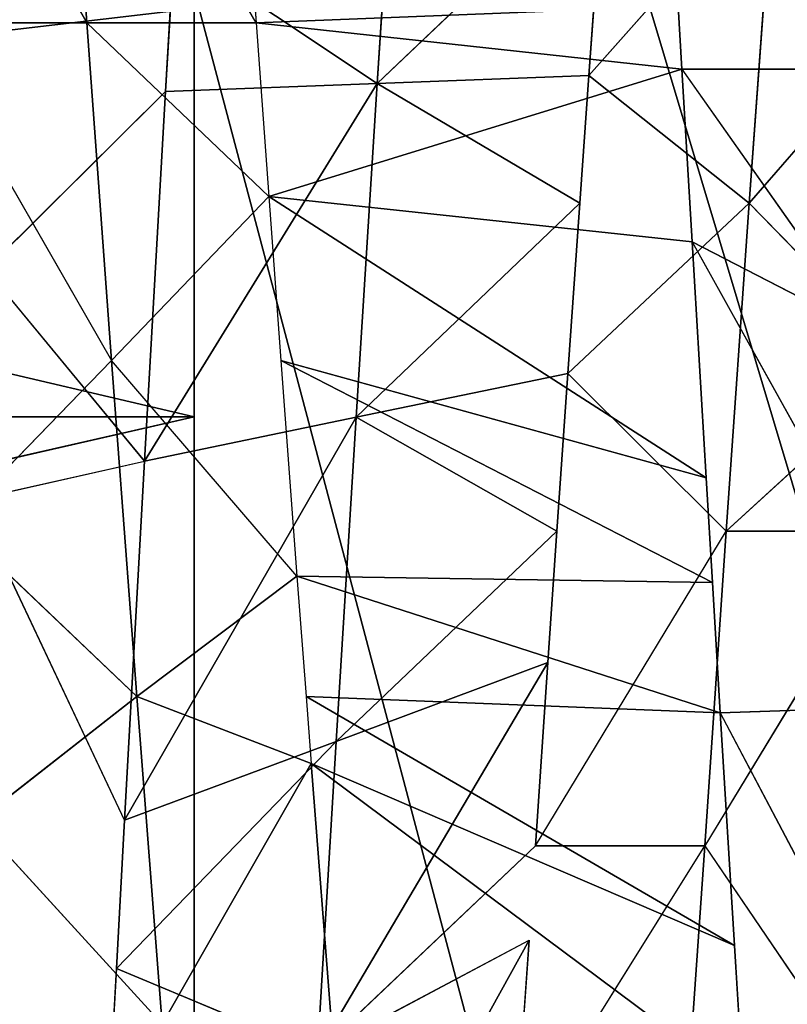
# Model space of a CAD drawing. Extents: x 0 to 40, y 0 to 81.9.
# Tile 228 of 623: x 5.16 to 5.556, y 74.365 to 74.874. Entities that reach past the tile are written whole.
import ezdxf

# ---------------------------------------------------------------- set-up
doc = ezdxf.new("R2010")
doc.units = 0
doc.header["$LTSCALE"] = 25.4
doc.layers.get('0').update_dxf_attribs({"color": 13, "linetype": 'CONTINUOUS'})

# ---------------------------------------------------------------- blocks, each defined once
blk = doc.blocks.new('ICE-TUBE-LED-S-8118_STL')
at = {"color": 0}
for p, q in [((74.98739, 16.85613, 44.26276), (74.57777, 18.65613, 44.36372)), ((74.98739, 16.85613, 44.26276), (74.57777, 18.65613, 44.36372)), ((74.57777, 18.65613, 47.63628), (74.98739, 16.85613, 47.73724)), ((74.57777, 18.65613, 47.63628), (74.98739, 16.85613, 47.73724)), ((74.98739, 18.65613, 44.26276), (74.98739, 16.85613, 44.26276)), ((74.98739, 18.65613, 44.26276), (74.98739, 16.85613, 44.26276)), ((74.98739, 16.85613, 47.73724), (75.40926, 18.65613, 47.73724)), ((74.98739, 18.65613, 47.73724), (74.98739, 16.85613, 47.73724)), ((74.98739, 18.65613, 47.73724), (74.98739, 16.85613, 47.73724)), ((74.98739, 16.85613, 47.73724), (75.40926, 18.65613, 47.73724)), ((75.36343, 17.01139, 47.56242), (75.19107, 16.91163, 47.5711)), ((75.19107, 16.99913, 47.5711), (75.01651, 16.89886, 47.56056)), ((75.19107, 16.99913, 47.5711), (75.19107, 16.91163, 47.5711)), ((74.84298, 16.88581, 47.5304), (74.93282, 16.98011, 47.54852)), ((75.01651, 16.89886, 47.56056), (74.93282, 16.98011, 47.54852)), ((74.77849, 16.96837, 47.51398), (74.67377, 16.87273, 47.48096)), ((74.77849, 16.96837, 47.51398), (74.84298, 16.88581, 47.5304)), ((74.77907, 16.89208, 44.0956), (74.94465, 16.97039, 44.06657)), ((74.94465, 16.97039, 44.06657), (74.9645, 16.88177, 44.06407)), ((75.06362, 16.96365, 44.05466), (74.9645, 16.88177, 44.06407)), ((75.06362, 16.96365, 44.05466), (75.15551, 16.87088, 44.05047)), ((75.19107, 16.82413, 47.5711), (75.36343, 16.92389, 47.56242)), ((75.19107, 16.91163, 47.5711), (75.01651, 16.89886, 47.56056)), ((75.19107, 16.91163, 47.5711), (75.01651, 16.89886, 47.56056)), ((75.10128, 16.8176, 47.56812), (75.19107, 16.91163, 47.5711)), ((75.19107, 16.82413, 47.5711), (75.19107, 16.91163, 47.5711)), ((74.70245, 16.89627, 44.1141), (74.60101, 16.90178, 44.14374)), ((74.65903, 16.79241, 44.32407), (74.70245, 16.89627, 44.1141)), ((74.65903, 16.79241, 44.32407), (74.70245, 16.89627, 44.1141)), ((74.8198, 16.78271, 44.28062), (74.70245, 16.89627, 44.1141)), ((74.77907, 16.89208, 44.0956), (74.70245, 16.89627, 44.1141)), ((74.8198, 16.78271, 44.28062), (74.70245, 16.89627, 44.1141)), ((75.01651, 16.89886, 47.56056), (74.84298, 16.88581, 47.5304)), ((75.01651, 16.89886, 47.56056), (74.84298, 16.88581, 47.5304)), ((74.9052, 16.80303, 47.54353), (75.01651, 16.89886, 47.56056)), ((75.01651, 16.89886, 47.56056), (75.10128, 16.8176, 47.56812)), ((74.9645, 16.88177, 44.06407), (74.77907, 16.89208, 44.0956)), ((74.98722, 16.7724, 44.25214), (74.77907, 16.89208, 44.0956)), ((74.9645, 16.88177, 44.06407), (74.77907, 16.89208, 44.0956)), ((74.98722, 16.7724, 44.25214), (74.77907, 16.89208, 44.0956)), ((74.8198, 16.78271, 44.28062), (74.77907, 16.89208, 44.0956)), ((74.8198, 16.78271, 44.28062), (74.77907, 16.89208, 44.0956)), ((74.67377, 16.87273, 47.48096), (74.84298, 16.88581, 47.5304)), ((74.67377, 16.87273, 47.48096), (74.84298, 16.88581, 47.5304)), ((74.84298, 16.88581, 47.5304), (74.80836, 16.79567, 47.52195)), ((74.9052, 16.80303, 47.54353), (74.84298, 16.88581, 47.5304)), ((75.15551, 16.87088, 44.05047), (74.9645, 16.88177, 44.06407)), ((75.15967, 16.7615, 44.23987), (74.9645, 16.88177, 44.06407)), ((75.15551, 16.87088, 44.05047), (74.9645, 16.88177, 44.06407)), ((75.15967, 16.7615, 44.23987), (74.9645, 16.88177, 44.06407)), ((74.98722, 16.7724, 44.25214), (74.9645, 16.88177, 44.06407)), ((74.98722, 16.7724, 44.25214), (74.9645, 16.88177, 44.06407)), ((74.67377, 16.87273, 47.48096), (74.80836, 16.79567, 47.52195)), ((74.67377, 16.87273, 47.48096), (74.80836, 16.79567, 47.52195)), ((75.15551, 16.87088, 44.05047), (75.15967, 16.7615, 44.23987)), ((75.22965, 16.86658, 44.05025), (75.15551, 16.87088, 44.05047)), ((75.15551, 16.87088, 44.05047), (75.15967, 16.7615, 44.23987)), ((75.22965, 16.86658, 44.05025), (75.15967, 16.7615, 44.23987)), ((75.22965, 16.86658, 44.05025), (75.15967, 16.7615, 44.23987)), ((82.19833, 16.85613, 2), (64.19833, 16.85613, 2)), ((82.19833, 16.85613, 2), (64.19833, 16.85613, 2)), ((82.19833, 16.85613, 90), (64.19833, 16.85613, 90)), ((82.19833, 16.85613, 90), (64.19833, 16.85613, 90)), ((74.98739, 16.85613, 44.26276), (74.20421, 16.85613, 44.55978)), ((74.20421, 16.85613, 47.44022), (74.98739, 16.85613, 47.73724)), ((74.98739, 16.85613, 44.26276), (74.20421, 16.85613, 44.55978)), ((74.20421, 16.85613, 47.44022), (74.98739, 16.85613, 47.73724)), ((75.19833, 16.85613, 44.25), (74.98739, 16.85613, 44.26276)), ((74.98739, 16.85613, 47.73724), (75.81889, 16.85613, 47.63628)), ((75.19833, 16.85613, 44.25), (74.98739, 16.85613, 44.26276)), ((74.98739, 16.85613, 47.73724), (75.81889, 16.85613, 47.63628)), ((75.29667, 16.83168, 47.56803), (75.19107, 16.82413, 47.5711)), ((75.19107, 16.82413, 47.5711), (75.10128, 16.8176, 47.56812)), ((75.19107, 16.82413, 47.5711), (75.167, 16.60408, 47.94975)), ((75.19107, 16.82413, 47.5711), (75.167, 16.60408, 47.94975)), ((75.19107, 16.82413, 47.5711), (75.1996, 16.60597, 47.95)), ((75.19107, 16.82413, 47.5711), (75.1996, 16.60597, 47.95)), ((75.10128, 16.8176, 47.56812), (74.95594, 16.59161, 47.93488)), ((75.10128, 16.8176, 47.56812), (74.95594, 16.59161, 47.93488)), ((75.10128, 16.8176, 47.56812), (75.01651, 16.81136, 47.56056)), ((75.10128, 16.8176, 47.56812), (75.07788, 16.59885, 47.94628)), ((75.10128, 16.8176, 47.56812), (75.07788, 16.59885, 47.94628)), ((75.10128, 16.8176, 47.56812), (75.167, 16.60408, 47.94975)), ((75.10128, 16.8176, 47.56812), (75.167, 16.60408, 47.94975)), ((75.01651, 16.81136, 47.56056), (74.90181, 16.58836, 47.92732)), ((75.01651, 16.81136, 47.56056), (74.90181, 16.58836, 47.92732)), ((75.01651, 16.81136, 47.56056), (74.9052, 16.80303, 47.54353)), ((75.01651, 16.81136, 47.56056), (74.95594, 16.59161, 47.93488)), ((75.01651, 16.81136, 47.56056), (74.95594, 16.59161, 47.93488)), ((74.9052, 16.80303, 47.54353), (74.83451, 16.58428, 47.91576)), ((74.9052, 16.80303, 47.54353), (74.83451, 16.58428, 47.91576)), ((74.9052, 16.80303, 47.54353), (74.84298, 16.79831, 47.5304)), ((74.9052, 16.80303, 47.54353), (74.90181, 16.58836, 47.92732)), ((74.9052, 16.80303, 47.54353), (74.90181, 16.58836, 47.92732)), ((74.80836, 16.79567, 47.52195), (74.64214, 16.57244, 47.869)), ((74.80836, 16.79567, 47.52195), (74.64214, 16.57244, 47.869)), ((74.80836, 16.79567, 47.52195), (74.67377, 16.78523, 47.48096)), ((74.80836, 16.79567, 47.52195), (74.67377, 16.78523, 47.48096)), ((74.84298, 16.79831, 47.5304), (74.71431, 16.57692, 47.88898)), ((74.84298, 16.79831, 47.5304), (74.71431, 16.57692, 47.88898)), ((74.80836, 16.79567, 47.52195), (74.71431, 16.57692, 47.88898)), ((74.80836, 16.79567, 47.52195), (74.71431, 16.57692, 47.88898)), ((74.84298, 16.79831, 47.5304), (74.80836, 16.79567, 47.52195)), ((74.84298, 16.79831, 47.5304), (74.83451, 16.58428, 47.91576)), ((74.84298, 16.79831, 47.5304), (74.83451, 16.58428, 47.91576)), ((74.65903, 16.79241, 44.32407), (74.71706, 16.68303, 44.50441)), ((74.76581, 16.67973, 44.48959), (74.65903, 16.79241, 44.32407)), ((74.65903, 16.79241, 44.32407), (74.86053, 16.67333, 44.46563)), ((74.65903, 16.79241, 44.32407), (74.86053, 16.67333, 44.46563)), ((74.65903, 16.79241, 44.32407), (74.8198, 16.78271, 44.28062)), ((74.65903, 16.79241, 44.32407), (74.8198, 16.78271, 44.28062)), ((74.8198, 16.78271, 44.28062), (74.86053, 16.67333, 44.46563)), ((74.8198, 16.78271, 44.28062), (74.86053, 16.67333, 44.46563)), ((74.8198, 16.78271, 44.28062), (74.9284, 16.66868, 44.45225)), ((74.8198, 16.78271, 44.28062), (74.9284, 16.66868, 44.45225)), ((74.8198, 16.78271, 44.28062), (74.98722, 16.7724, 44.25214)), ((74.8198, 16.78271, 44.28062), (74.98722, 16.7724, 44.25214)), ((74.98722, 16.7724, 44.25214), (74.9284, 16.66868, 44.45225)), ((74.98722, 16.7724, 44.25214), (74.9284, 16.66868, 44.45225)), ((75.09785, 16.65683, 44.4321), (74.98722, 16.7724, 44.25214)), ((74.98722, 16.7724, 44.25214), (75.15967, 16.7615, 44.23987)), ((75.09785, 16.65683, 44.4321), (74.98722, 16.7724, 44.25214)), ((75.00993, 16.66302, 44.44022), (74.98722, 16.7724, 44.25214)), ((75.00993, 16.66302, 44.44022), (74.98722, 16.7724, 44.25214)), ((74.98722, 16.7724, 44.25214), (75.15967, 16.7615, 44.23987)), ((75.09785, 16.65683, 44.4321), (75.15967, 16.7615, 44.23987)), ((75.09785, 16.65683, 44.4321), (75.15967, 16.7615, 44.23987)), ((75.16383, 16.65213, 44.42926), (75.15967, 16.7615, 44.23987)), ((75.15967, 16.7615, 44.23987), (75.27141, 16.64435, 44.43059)), ((75.16383, 16.65213, 44.42926), (75.15967, 16.7615, 44.23987)), ((75.33479, 16.75016, 44.24474), (75.15967, 16.7615, 44.23987)), ((75.33479, 16.75016, 44.24474), (75.15967, 16.7615, 44.23987)), ((75.15967, 16.7615, 44.23987), (75.27141, 16.64435, 44.43059)), ((74.60817, 16.69076, 44.54394), (74.76581, 16.59223, 44.48959)), ((74.60817, 16.69076, 44.54394), (74.71706, 16.68303, 44.50441)), ((74.76581, 16.67973, 44.48959), (74.76581, 16.59223, 44.48959)), ((74.76581, 16.67973, 44.48959), (74.9284, 16.58118, 44.45225)), ((74.76581, 16.67973, 44.48959), (74.86053, 16.67333, 44.46563)), ((74.86053, 16.67333, 44.46563), (74.9284, 16.66868, 44.45225)), ((74.9284, 16.66868, 44.45225), (75.00993, 16.66302, 44.44022)), ((74.9284, 16.58118, 44.45225), (75.00993, 16.66302, 44.44022)), ((75.09785, 16.56933, 44.4321), (75.00993, 16.66302, 44.44022)), ((75.00993, 16.66302, 44.44022), (75.09785, 16.65683, 44.4321)), ((75.09785, 16.65683, 44.4321), (75.16383, 16.65213, 44.42926)), ((75.16383, 16.65213, 44.42926), (75.09785, 16.56933, 44.4321)), ((75.16383, 16.65213, 44.42926), (75.27141, 16.55685, 44.43059)), ((75.16383, 16.65213, 44.42926), (75.27141, 16.64435, 44.43059)), ((75.1996, 16.60597, 47.95), (75.167, 16.60408, 47.94975)), ((74.76581, 16.59223, 44.48959), (74.60817, 16.60326, 44.54394)), ((74.76581, 16.59223, 44.48959), (74.60817, 16.60326, 44.54394)), ((75.167, 16.60408, 47.94975), (75.03142, 16.5086, 47.94284)), ((75.167, 16.60408, 47.94975), (75.07788, 16.59885, 47.94628)), ((75.167, 16.60408, 47.94975), (75.16699, 16.51658, 47.94975)), ((75.07788, 16.59885, 47.94628), (74.90179, 16.50085, 47.92732)), ((75.07788, 16.59885, 47.94628), (74.95594, 16.59161, 47.93488)), ((75.07788, 16.59885, 47.94628), (75.03142, 16.5086, 47.94284)), ((74.76581, 16.59223, 44.48959), (74.64893, 16.51281, 44.52808)), ((74.9284, 16.49368, 44.45225), (74.76581, 16.59223, 44.48959)), ((74.95594, 16.59161, 47.93488), (74.90181, 16.58836, 47.92732)), ((74.90181, 16.58836, 47.92732), (74.83451, 16.58428, 47.91576)), ((74.83451, 16.58428, 47.91576), (74.64664, 16.48522, 47.87033)), ((74.83451, 16.58428, 47.91576), (74.71431, 16.57692, 47.88898)), ((74.83451, 16.58428, 47.91576), (74.83748, 16.49696, 47.91632)), ((75.014, 16.48774, 44.43974), (74.9284, 16.58118, 44.45225)), ((74.9284, 16.58118, 44.45225), (75.09785, 16.56933, 44.4321)), ((74.9284, 16.49368, 44.45225), (74.9284, 16.58118, 44.45225)), ((74.9284, 16.58118, 44.45225), (75.09785, 16.56933, 44.4321)), ((74.71431, 16.57692, 47.88898), (74.64214, 16.57244, 47.869)), ((75.014, 16.48774, 44.43974), (75.09785, 16.56933, 44.4321)), ((75.27141, 16.55685, 44.43059), (75.09785, 16.56933, 44.4321)), ((75.27141, 16.55685, 44.43059), (75.09785, 16.56933, 44.4321)), ((75.09785, 16.56933, 44.4321), (75.20761, 16.47398, 44.42891))]:
    blk.add_line(p, q, dxfattribs=at)
mesh = blk.add_polyface(dxfattribs=at)
corners = [(81.99833, 18.65613, 0), (32.39832, 18.53461, 0), (32.39832, 18.65613, 0), (33.41051, 17.76106, 0), (34.4478, 16.85461, 0), (35.42089, 15.87956, 0), (36.32527, 14.84046, 0), (37.15673, 13.74214, 0), (37.91139, 12.58971, 0), (38.58575, 11.38851, 0), (39.17668, 10.14416, 0), (39.68142, 8.86242, 0), (40.09764, 7.54925, 0), (40.42338, 6.21078, 0), (40.65715, 4.85321, 0), (40.79784, 3.48288, 0), (40.84481, 2.10613, 0), (81.99833, -14.44387, 0), (33.41051, -13.5488, 0), (32.39832, -14.44387, 0), (32.39832, -14.32234, 0), (34.4478, -12.64234, 0), (35.42089, -11.6673, 0), (36.32527, -10.6282, 0), (37.15673, -9.52987, 0), (37.91139, -8.37744, 0), (38.58575, -7.17625, 0), (39.17668, -5.93189, 0), (39.68142, -4.65015, 0), (40.09764, -3.33699, 0), (40.42338, -1.99851, 0), (40.65715, -0.64095, 0), (40.79784, 0.72939, 0)]
mesh.append_faces([[corners[k] for k in face] for face in [(0, 1, 2), (18, 19, 20)]], dxfattribs={"vtx0": -1, "color": 0})
mesh.append_faces([[corners[k] for k in face] for face in [(1, 0, 3), (3, 0, 4), (4, 0, 5), (5, 0, 6), (6, 0, 7), (7, 0, 8), (8, 0, 9), (9, 0, 10), (10, 0, 11), (11, 0, 12), (12, 0, 13), (13, 0, 14), (14, 0, 15), (15, 0, 16), (19, 18, 17)]], dxfattribs={"vtx0": -1, "vtx1": -1, "color": 0})
mesh.append_faces([[corners[k] for k in face] for face in [(16, 0, 17), (17, 18, 21), (17, 21, 22), (17, 22, 23), (17, 23, 24), (17, 24, 25), (17, 25, 26), (17, 26, 27), (17, 27, 28), (17, 28, 29), (17, 29, 30), (17, 30, 31), (17, 31, 32), (17, 32, 16)]], dxfattribs={"vtx0": -1, "vtx2": -1, "color": 0})
mesh = blk.add_polyface(dxfattribs=at)
corners = [(81.99833, -14.44387, 92), (32.39832, -14.32234, 92), (32.39832, -14.44387, 92), (33.41051, -13.5488, 92), (34.4478, -12.64234, 92), (35.42089, -11.6673, 92), (36.32527, -10.6282, 92), (37.15673, -9.52987, 92), (37.91139, -8.37744, 92), (38.58575, -7.17625, 92), (39.17668, -5.93189, 92), (39.68142, -4.65015, 92), (40.09764, -3.33699, 92), (40.42338, -1.99851, 92), (40.65715, -0.64095, 92), (40.79784, 0.72939, 92), (40.84481, 2.10613, 92), (33.41051, 17.76106, 92), (32.39832, 18.65613, 92), (32.39832, 18.53461, 92), (81.99833, 18.65613, 92), (34.4478, 16.85461, 92), (35.42089, 15.87956, 92), (36.32527, 14.84046, 92), (37.15673, 13.74214, 92), (37.91139, 12.58971, 92), (38.58575, 11.38851, 92), (39.17668, 10.14416, 92), (39.68142, 8.86242, 92), (40.09764, 7.54925, 92), (40.42338, 6.21078, 92), (40.65715, 4.85321, 92), (40.79784, 3.48288, 92)]
mesh.append_faces([[corners[k] for k in face] for face in [(0, 1, 2), (17, 18, 19)]], dxfattribs={"vtx0": -1, "color": 0})
mesh.append_faces([[corners[k] for k in face] for face in [(1, 0, 3), (3, 0, 4), (4, 0, 5), (5, 0, 6), (6, 0, 7), (7, 0, 8), (8, 0, 9), (9, 0, 10), (10, 0, 11), (11, 0, 12), (12, 0, 13), (13, 0, 14), (14, 0, 15), (15, 0, 16), (18, 17, 20), (20, 16, 0)]], dxfattribs={"vtx0": -1, "vtx1": -1, "color": 0})
mesh.append_faces([[corners[k] for k in face] for face in [(20, 17, 21), (20, 21, 22), (20, 22, 23), (20, 23, 24), (20, 24, 25), (20, 25, 26), (20, 26, 27), (20, 27, 28), (20, 28, 29), (20, 29, 30), (20, 30, 31), (20, 31, 32), (20, 32, 16)]], dxfattribs={"vtx0": -1, "vtx2": -1, "color": 0})
mesh = blk.add_polyface(dxfattribs=at)
corners = [(74.98739, 16.85613, 44.26276), (74.57777, 18.65613, 44.36372), (74.20421, 16.85613, 44.55978)]
mesh.append_faces([[corners[k] for k in face] for face in [(0, 1, 2)]], dxfattribs={"color": 0})
mesh = blk.add_polyface(dxfattribs=at)
corners = [(74.98739, 16.85613, 47.73724), (74.20421, 16.85613, 47.44022), (74.57777, 18.65613, 47.63628)]
mesh.append_faces([[corners[k] for k in face] for face in [(0, 1, 2)]], dxfattribs={"color": 0})
mesh = blk.add_polyface(dxfattribs=at)
corners = [(74.98739, 18.65613, 44.26276), (74.57777, 18.65613, 44.36372), (74.98739, 16.85613, 44.26276)]
mesh.append_faces([[corners[k] for k in face] for face in [(0, 1, 2)]], dxfattribs={"color": 0})
mesh = blk.add_polyface(dxfattribs=at)
corners = [(74.98739, 16.85613, 47.73724), (74.57777, 18.65613, 47.63628), (74.98739, 18.65613, 47.73724)]
mesh.append_faces([[corners[k] for k in face] for face in [(0, 1, 2)]], dxfattribs={"color": 0})
mesh = blk.add_polyface(dxfattribs=at)
corners = [(75.19833, 16.85613, 44.25), (74.98739, 18.65613, 44.26276), (74.98739, 16.85613, 44.26276), (75.19833, 18.65613, 44.25)]
mesh.append_faces([[corners[k] for k in face] for face in [(0, 1, 2), (1, 0, 3)]], dxfattribs={"vtx0": -1, "color": 0})
mesh = blk.add_polyface(dxfattribs=at)
corners = [(75.81889, 16.85613, 47.63628), (74.98739, 16.85613, 47.73724), (75.40926, 18.65613, 47.73724)]
mesh.append_faces([[corners[k] for k in face] for face in [(0, 1, 2)]], dxfattribs={"color": 0})
mesh = blk.add_polyface(dxfattribs=at)
corners = [(75.40926, 18.65613, 47.73724), (74.98739, 16.85613, 47.73724), (74.98739, 18.65613, 47.73724)]
mesh.append_faces([[corners[k] for k in face] for face in [(0, 1, 2)]], dxfattribs={"color": 0})
mesh = blk.add_polyface(dxfattribs=at)
corners = [(75.36343, 16.92389, 47.56242), (75.19107, 16.91163, 47.5711), (75.19107, 16.82413, 47.5711), (75.36343, 17.01139, 47.56242)]
mesh.append_faces([[corners[k] for k in face] for face in [(0, 1, 2), (1, 0, 3)]], dxfattribs={"vtx0": -1, "color": 0})
mesh = blk.add_polyface(dxfattribs=at)
corners = [(75.19107, 16.99913, 47.5711), (75.01651, 16.89886, 47.56056), (75.19107, 16.91163, 47.5711)]
mesh.append_faces([[corners[k] for k in face] for face in [(0, 1, 2)]], dxfattribs={"color": 0})
mesh = blk.add_polyface(dxfattribs=at)
corners = [(75.01651, 16.89886, 47.56056), (74.93282, 16.98011, 47.54852), (74.84298, 16.88581, 47.5304)]
mesh.append_faces([[corners[k] for k in face] for face in [(0, 1, 2)]], dxfattribs={"color": 0})
mesh = blk.add_polyface(dxfattribs=at)
corners = [(74.84298, 16.88581, 47.5304), (74.77849, 16.96837, 47.51398), (74.67377, 16.87273, 47.48096)]
mesh.append_faces([[corners[k] for k in face] for face in [(0, 1, 2)]], dxfattribs={"color": 0})
mesh = blk.add_polyface(dxfattribs=at)
corners = [(74.9645, 16.88177, 44.06407), (74.77907, 16.89208, 44.0956), (74.94465, 16.97039, 44.06657)]
mesh.append_faces([[corners[k] for k in face] for face in [(0, 1, 2)]], dxfattribs={"color": 0})
mesh = blk.add_polyface(dxfattribs=at)
corners = [(75.15551, 16.87088, 44.05047), (74.9645, 16.88177, 44.06407), (75.06362, 16.96365, 44.05466)]
mesh.append_faces([[corners[k] for k in face] for face in [(0, 1, 2)]], dxfattribs={"color": 0})
mesh = blk.add_polyface(dxfattribs=at)
corners = [(75.19107, 16.91163, 47.5711), (75.01651, 16.89886, 47.56056), (75.10128, 16.8176, 47.56812)]
mesh.append_faces([[corners[k] for k in face] for face in [(0, 1, 2)]], dxfattribs={"color": 0})
mesh = blk.add_polyface(dxfattribs=at)
corners = [(74.65903, 16.79241, 44.32407), (74.60101, 16.90178, 44.14374), (74.70245, 16.89627, 44.1141)]
mesh.append_faces([[corners[k] for k in face] for face in [(0, 1, 2)]], dxfattribs={"color": 0})
mesh = blk.add_polyface(dxfattribs=at)
corners = [(74.65903, 16.79241, 44.32407), (74.70245, 16.89627, 44.1141), (74.8198, 16.78271, 44.28062)]
mesh.append_faces([[corners[k] for k in face] for face in [(0, 1, 2)]], dxfattribs={"color": 0})
mesh = blk.add_polyface(dxfattribs=at)
corners = [(74.8198, 16.78271, 44.28062), (74.70245, 16.89627, 44.1141), (74.77907, 16.89208, 44.0956)]
mesh.append_faces([[corners[k] for k in face] for face in [(0, 1, 2)]], dxfattribs={"color": 0})
mesh = blk.add_polyface(dxfattribs=at)
corners = [(75.01651, 16.89886, 47.56056), (74.84298, 16.88581, 47.5304), (74.9052, 16.80303, 47.54353)]
mesh.append_faces([[corners[k] for k in face] for face in [(0, 1, 2)]], dxfattribs={"color": 0})
mesh = blk.add_polyface(dxfattribs=at)
corners = [(74.98722, 16.7724, 44.25214), (74.77907, 16.89208, 44.0956), (74.9645, 16.88177, 44.06407)]
mesh.append_faces([[corners[k] for k in face] for face in [(0, 1, 2)]], dxfattribs={"color": 0})
mesh = blk.add_polyface(dxfattribs=at)
corners = [(74.8198, 16.78271, 44.28062), (74.77907, 16.89208, 44.0956), (74.98722, 16.7724, 44.25214)]
mesh.append_faces([[corners[k] for k in face] for face in [(0, 1, 2)]], dxfattribs={"color": 0})
mesh = blk.add_polyface(dxfattribs=at)
corners = [(74.84298, 16.88581, 47.5304), (74.67377, 16.87273, 47.48096), (74.80836, 16.79567, 47.52195)]
mesh.append_faces([[corners[k] for k in face] for face in [(0, 1, 2)]], dxfattribs={"color": 0})
mesh = blk.add_polyface(dxfattribs=at)
corners = [(75.15967, 16.7615, 44.23987), (74.9645, 16.88177, 44.06407), (75.15551, 16.87088, 44.05047)]
mesh.append_faces([[corners[k] for k in face] for face in [(0, 1, 2)]], dxfattribs={"color": 0})
mesh = blk.add_polyface(dxfattribs=at)
corners = [(74.98722, 16.7724, 44.25214), (74.9645, 16.88177, 44.06407), (75.15967, 16.7615, 44.23987)]
mesh.append_faces([[corners[k] for k in face] for face in [(0, 1, 2)]], dxfattribs={"color": 0})
mesh = blk.add_polyface(dxfattribs=at)
corners = [(74.80836, 16.79567, 47.52195), (74.67377, 16.87273, 47.48096), (74.67377, 16.78523, 47.48096)]
mesh.append_faces([[corners[k] for k in face] for face in [(0, 1, 2)]], dxfattribs={"color": 0})
mesh = blk.add_polyface(dxfattribs=at)
corners = [(75.15967, 16.7615, 44.23987), (75.15551, 16.87088, 44.05047), (75.22965, 16.86658, 44.05025)]
mesh.append_faces([[corners[k] for k in face] for face in [(0, 1, 2)]], dxfattribs={"color": 0})
mesh = blk.add_polyface(dxfattribs=at)
corners = [(75.33479, 16.75016, 44.24474), (75.15967, 16.7615, 44.23987), (75.22965, 16.86658, 44.05025)]
mesh.append_faces([[corners[k] for k in face] for face in [(0, 1, 2)]], dxfattribs={"color": 0})
mesh = blk.add_polyface(dxfattribs=at)
corners = [(82.19833, -12.64387, 2), (64.19833, 16.85613, 2), (64.19833, -12.64387, 2), (82.19833, 16.85613, 2)]
mesh.append_faces([[corners[k] for k in face] for face in [(0, 1, 2), (1, 0, 3)]], dxfattribs={"vtx0": -1, "color": 0})
mesh = blk.add_polyface(dxfattribs=at)
corners = [(82.19833, 16.85613, 2), (76.89747, 16.85613, 45.5812), (64.19833, 16.85613, 2), (82.19833, 16.85613, 90), (76.50822, 16.85613, 44.83953), (75.81889, 16.85613, 44.36372), (75.19833, 16.85613, 44.25), (76.89747, 16.85613, 46.4188), (76.50822, 16.85613, 47.16047), (75.81889, 16.85613, 47.63628), (74.98739, 16.85613, 47.73724), (73.44833, 16.85613, 46), (64.19833, 16.85613, 90), (73.64877, 16.85613, 45.18673), (74.20421, 16.85613, 44.55978), (74.98739, 16.85613, 44.26276), (73.64877, 16.85613, 46.81327), (74.20421, 16.85613, 47.44022)]
mesh.append_faces([[corners[k] for k in face] for face in [(0, 1, 2), (1, 3, 7), (7, 3, 8), (8, 3, 9), (9, 3, 10), (2, 11, 12), (11, 2, 13), (13, 2, 14), (14, 2, 15), (15, 2, 6), (12, 10, 3)]], dxfattribs={"vtx0": -1, "vtx1": -1, "color": 0})
mesh.append_faces([[corners[k] for k in face] for face in [(1, 0, 3), (2, 1, 4), (2, 4, 5), (2, 5, 6), (12, 11, 16), (12, 16, 17), (12, 17, 10)]], dxfattribs={"vtx0": -1, "vtx2": -1, "color": 0})
mesh = blk.add_polyface(dxfattribs=at)
corners = [(64.19833, 16.85613, 90), (82.19833, -12.64387, 90), (64.19833, -12.64387, 90), (82.19833, 16.85613, 90)]
mesh.append_faces([[corners[k] for k in face] for face in [(0, 1, 2), (1, 0, 3)]], dxfattribs={"vtx0": -1, "color": 0})
mesh = blk.add_polyface(dxfattribs=at)
corners = [(75.1996, 16.60597, 47.95), (75.29667, 16.83168, 47.56803), (75.19107, 16.82413, 47.5711)]
mesh.append_faces([[corners[k] for k in face] for face in [(0, 1, 2)]], dxfattribs={"color": 0})
mesh = blk.add_polyface(dxfattribs=at)
corners = [(75.167, 16.60408, 47.94975), (75.19107, 16.82413, 47.5711), (75.10128, 16.8176, 47.56812)]
mesh.append_faces([[corners[k] for k in face] for face in [(0, 1, 2)]], dxfattribs={"color": 0})
mesh = blk.add_polyface(dxfattribs=at)
corners = [(75.1996, 16.60597, 47.95), (75.19107, 16.82413, 47.5711), (75.167, 16.60408, 47.94975)]
mesh.append_faces([[corners[k] for k in face] for face in [(0, 1, 2)]], dxfattribs={"color": 0})
mesh = blk.add_polyface(dxfattribs=at)
corners = [(75.07788, 16.59885, 47.94628), (75.10128, 16.8176, 47.56812), (74.95594, 16.59161, 47.93488)]
mesh.append_faces([[corners[k] for k in face] for face in [(0, 1, 2)]], dxfattribs={"color": 0})
mesh = blk.add_polyface(dxfattribs=at)
corners = [(74.95594, 16.59161, 47.93488), (75.10128, 16.8176, 47.56812), (75.01651, 16.81136, 47.56056)]
mesh.append_faces([[corners[k] for k in face] for face in [(0, 1, 2)]], dxfattribs={"color": 0})
mesh = blk.add_polyface(dxfattribs=at)
corners = [(75.167, 16.60408, 47.94975), (75.10128, 16.8176, 47.56812), (75.07788, 16.59885, 47.94628)]
mesh.append_faces([[corners[k] for k in face] for face in [(0, 1, 2)]], dxfattribs={"color": 0})
mesh = blk.add_polyface(dxfattribs=at)
corners = [(74.95594, 16.59161, 47.93488), (75.01651, 16.81136, 47.56056), (74.90181, 16.58836, 47.92732)]
mesh.append_faces([[corners[k] for k in face] for face in [(0, 1, 2)]], dxfattribs={"color": 0})
mesh = blk.add_polyface(dxfattribs=at)
corners = [(74.90181, 16.58836, 47.92732), (75.01651, 16.81136, 47.56056), (74.9052, 16.80303, 47.54353)]
mesh.append_faces([[corners[k] for k in face] for face in [(0, 1, 2)]], dxfattribs={"color": 0})
mesh = blk.add_polyface(dxfattribs=at)
corners = [(74.71706, 16.68303, 44.50441), (74.50116, 16.8025, 44.38336), (74.65903, 16.79241, 44.32407), (74.60817, 16.69076, 44.54394)]
mesh.append_faces([[corners[k] for k in face] for face in [(0, 1, 2), (1, 0, 3)]], dxfattribs={"vtx0": -1, "color": 0})
mesh = blk.add_polyface(dxfattribs=at)
corners = [(74.90181, 16.58836, 47.92732), (74.9052, 16.80303, 47.54353), (74.83451, 16.58428, 47.91576)]
mesh.append_faces([[corners[k] for k in face] for face in [(0, 1, 2)]], dxfattribs={"color": 0})
mesh = blk.add_polyface(dxfattribs=at)
corners = [(74.83451, 16.58428, 47.91576), (74.9052, 16.80303, 47.54353), (74.84298, 16.79831, 47.5304)]
mesh.append_faces([[corners[k] for k in face] for face in [(0, 1, 2)]], dxfattribs={"color": 0})
mesh = blk.add_polyface(dxfattribs=at)
corners = [(74.71431, 16.57692, 47.88898), (74.80836, 16.79567, 47.52195), (74.64214, 16.57244, 47.869)]
mesh.append_faces([[corners[k] for k in face] for face in [(0, 1, 2)]], dxfattribs={"color": 0})
mesh = blk.add_polyface(dxfattribs=at)
corners = [(74.64214, 16.57244, 47.869), (74.80836, 16.79567, 47.52195), (74.67377, 16.78523, 47.48096)]
mesh.append_faces([[corners[k] for k in face] for face in [(0, 1, 2)]], dxfattribs={"color": 0})
mesh = blk.add_polyface(dxfattribs=at)
corners = [(74.83451, 16.58428, 47.91576), (74.84298, 16.79831, 47.5304), (74.71431, 16.57692, 47.88898)]
mesh.append_faces([[corners[k] for k in face] for face in [(0, 1, 2)]], dxfattribs={"color": 0})
mesh = blk.add_polyface(dxfattribs=at)
corners = [(74.71431, 16.57692, 47.88898), (74.84298, 16.79831, 47.5304), (74.80836, 16.79567, 47.52195)]
mesh.append_faces([[corners[k] for k in face] for face in [(0, 1, 2)]], dxfattribs={"color": 0})
mesh = blk.add_polyface(dxfattribs=at)
corners = [(74.76581, 16.67973, 44.48959), (74.65903, 16.79241, 44.32407), (74.86053, 16.67333, 44.46563)]
mesh.append_faces([[corners[k] for k in face] for face in [(0, 1, 2)]], dxfattribs={"color": 0})
mesh = blk.add_polyface(dxfattribs=at)
corners = [(74.86053, 16.67333, 44.46563), (74.65903, 16.79241, 44.32407), (74.8198, 16.78271, 44.28062)]
mesh.append_faces([[corners[k] for k in face] for face in [(0, 1, 2)]], dxfattribs={"color": 0})
mesh = blk.add_polyface(dxfattribs=at)
corners = [(74.86053, 16.67333, 44.46563), (74.8198, 16.78271, 44.28062), (74.9284, 16.66868, 44.45225)]
mesh.append_faces([[corners[k] for k in face] for face in [(0, 1, 2)]], dxfattribs={"color": 0})
mesh = blk.add_polyface(dxfattribs=at)
corners = [(74.9284, 16.66868, 44.45225), (74.8198, 16.78271, 44.28062), (74.98722, 16.7724, 44.25214)]
mesh.append_faces([[corners[k] for k in face] for face in [(0, 1, 2)]], dxfattribs={"color": 0})
mesh = blk.add_polyface(dxfattribs=at)
corners = [(74.9284, 16.66868, 44.45225), (74.98722, 16.7724, 44.25214), (75.00993, 16.66302, 44.44022)]
mesh.append_faces([[corners[k] for k in face] for face in [(0, 1, 2)]], dxfattribs={"color": 0})
mesh = blk.add_polyface(dxfattribs=at)
corners = [(75.09785, 16.65683, 44.4321), (74.98722, 16.7724, 44.25214), (75.15967, 16.7615, 44.23987)]
mesh.append_faces([[corners[k] for k in face] for face in [(0, 1, 2)]], dxfattribs={"color": 0})
mesh = blk.add_polyface(dxfattribs=at)
corners = [(75.00993, 16.66302, 44.44022), (74.98722, 16.7724, 44.25214), (75.09785, 16.65683, 44.4321)]
mesh.append_faces([[corners[k] for k in face] for face in [(0, 1, 2)]], dxfattribs={"color": 0})
mesh = blk.add_polyface(dxfattribs=at)
corners = [(75.09785, 16.65683, 44.4321), (75.15967, 16.7615, 44.23987), (75.16383, 16.65213, 44.42926)]
mesh.append_faces([[corners[k] for k in face] for face in [(0, 1, 2)]], dxfattribs={"color": 0})
mesh = blk.add_polyface(dxfattribs=at)
corners = [(75.27141, 16.64435, 44.43059), (75.16383, 16.65213, 44.42926), (75.15967, 16.7615, 44.23987)]
mesh.append_faces([[corners[k] for k in face] for face in [(0, 1, 2)]], dxfattribs={"color": 0})
mesh = blk.add_polyface(dxfattribs=at)
corners = [(75.27141, 16.64435, 44.43059), (75.15967, 16.7615, 44.23987), (75.33479, 16.75016, 44.24474)]
mesh.append_faces([[corners[k] for k in face] for face in [(0, 1, 2)]], dxfattribs={"color": 0})
mesh = blk.add_polyface(dxfattribs=at)
corners = [(74.76581, 16.59223, 44.48959), (74.60817, 16.60326, 44.54394), (74.60817, 16.69076, 44.54394)]
mesh.append_faces([[corners[k] for k in face] for face in [(0, 1, 2)]], dxfattribs={"color": 0})
mesh = blk.add_polyface(dxfattribs=at)
corners = [(74.9284, 16.58118, 44.45225), (74.76581, 16.59223, 44.48959), (74.76581, 16.67973, 44.48959), (74.9284, 16.49368, 44.45225)]
mesh.append_faces([[corners[k] for k in face] for face in [(0, 1, 2), (1, 0, 3)]], dxfattribs={"vtx0": -1, "color": 0})
mesh = blk.add_polyface(dxfattribs=at)
corners = [(75.09785, 16.56933, 44.4321), (74.9284, 16.58118, 44.45225), (75.00993, 16.66302, 44.44022)]
mesh.append_faces([[corners[k] for k in face] for face in [(0, 1, 2)]], dxfattribs={"color": 0})
mesh = blk.add_polyface(dxfattribs=at)
corners = [(75.27141, 16.55685, 44.43059), (75.09785, 16.56933, 44.4321), (75.16383, 16.65213, 44.42926)]
mesh.append_faces([[corners[k] for k in face] for face in [(0, 1, 2)]], dxfattribs={"color": 0})
mesh = blk.add_polyface(dxfattribs=at)
corners = [(74.76581, 16.59223, 44.48959), (74.64893, 16.51281, 44.52808), (74.60817, 16.60326, 44.54394)]
mesh.append_faces([[corners[k] for k in face] for face in [(0, 1, 2)]], dxfattribs={"color": 0})
mesh = blk.add_polyface(dxfattribs=at)
corners = [(75.167, 16.60408, 47.94975), (75.03142, 16.5086, 47.94284), (75.16699, 16.51658, 47.94975)]
mesh.append_faces([[corners[k] for k in face] for face in [(0, 1, 2)]], dxfattribs={"color": 0})
mesh = blk.add_polyface(dxfattribs=at)
corners = [(75.07788, 16.59885, 47.94628), (74.90179, 16.50085, 47.92732), (75.03142, 16.5086, 47.94284)]
mesh.append_faces([[corners[k] for k in face] for face in [(0, 1, 2)]], dxfattribs={"color": 0})
mesh = blk.add_polyface(dxfattribs=at)
corners = [(74.83748, 16.49696, 47.91632), (74.83451, 16.58428, 47.91576), (74.64664, 16.48522, 47.87033)]
mesh.append_faces([[corners[k] for k in face] for face in [(0, 1, 2)]], dxfattribs={"color": 0})
mesh = blk.add_polyface(dxfattribs=at)
corners = [(75.09785, 16.56933, 44.4321), (75.014, 16.48774, 44.43974), (74.9284, 16.58118, 44.45225)]
mesh.append_faces([[corners[k] for k in face] for face in [(0, 1, 2)]], dxfattribs={"color": 0})
mesh = blk.add_polyface(dxfattribs=at)
corners = [(75.27141, 16.55685, 44.43059), (75.20761, 16.47398, 44.42891), (75.09785, 16.56933, 44.4321)]
mesh.append_faces([[corners[k] for k in face] for face in [(0, 1, 2)]], dxfattribs={"color": 0})

msp = doc.modelspace()

# ---------------------------------------------------------------- block references
at = {"color": 8, "rotation": 90.00000000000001}
msp.add_blockref('ICE-TUBE-LED-S-8118_STL', (22.10613, -0.3188, 254.70001), dxfattribs=at)

doc.saveas('drawing.dxf')
